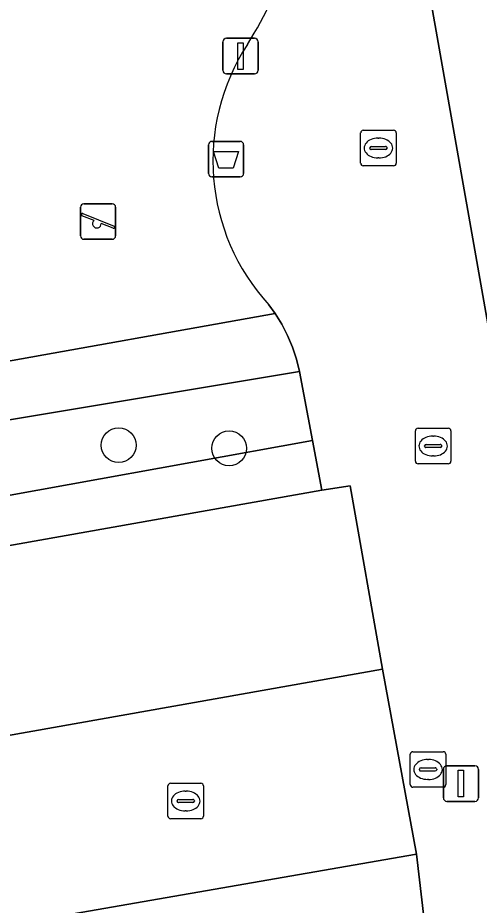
# Model space of a CAD drawing. Extents: x 157793 to 159380, y 380877 to 382313.
# Drawn here: x 158367 to 158379.98, y 381383.59 to 381408.56 of the extents above; entities that cross this region are included whole.
import ezdxf

# ---------------------------------------------------------------- set-up
doc = ezdxf.new("R2010")
doc.units = 0
for name, color, linetype in [('IMGEO_Afvalbak', 7, 'Continuous'), ('IMGEO_Boom', 7, 'Continuous'), ('IMGEO_Erf', 7, 'Continuous'), ('IMGEO_Groenvoorziening', 7, 'Continuous'), ('IMGEO_Kolk', 7, 'Continuous'), ('IMGEO_Lichtmast', 7, 'Continuous'), ('IMGEO_Parkeervlak_open', 7, 'Continuous'), ('IMGEO_Rijbaan_lokaal_open', 7, 'Continuous'), ('IMGEO_Rioolput', 7, 'Continuous'), ('IMGEO_Speelvoorziening', 7, 'Continuous'), ('IMGEO_Terreindeel_open', 7, 'Continuous'), ('IMGEO_Terreindeel_zand', 7, 'Continuous'), ('IMGEO_Voetpad_open', 7, 'Continuous')]:
    doc.layers.add(name, color=color, linetype=linetype)

msp = doc.modelspace()

# ---------------------------------------------------------------- linework, layer by layer
at = {"layer": 'IMGEO_Afvalbak'}
for p, q in [((158372.361, 381404.18), (158372.361, 381404.98)), ((158372.361, 381404.98), (158372.361, 381404.18)), ((158372.461, 381405.08), (158373.251, 381405.08)), ((158373.251, 381405.08), (158372.461, 381405.08)), ((158373.351, 381404.98), (158373.351, 381404.18)), ((158373.351, 381404.18), (158373.351, 381404.98)), ((158373.251, 381404.08), (158372.461, 381404.08)), ((158372.461, 381404.08), (158373.251, 381404.08))]:
    msp.add_line(p, q, dxfattribs=at)
msp.add_lwpolyline([(158372.504, 381404.794), (158373.208, 381404.794), (158373.059, 381404.324), (158372.653, 381404.324), (158372.504, 381404.794)], dxfattribs=at)
for centre, start, end in [((158372.461, 381404.98), 90, 180), ((158372.461, 381404.98), 90, 180), ((158373.251, 381404.98), 0, 90), ((158373.251, 381404.98), 360, 90), ((158372.461, 381404.18), 180, 270), ((158372.461, 381404.18), 180, 270), ((158373.251, 381404.18), 270, 0), ((158373.251, 381404.18), 270, 0)]:
    msp.add_arc(centre, 0.1, start, end, dxfattribs=at)
at = {"layer": 'IMGEO_Boom'}
for centre in [(158369.836, 381396.531), (158372.943, 381396.443)]:
    msp.add_circle(centre, 0.489, dxfattribs=at)
at = {"layer": 'IMGEO_Erf'}
msp.add_lwpolyline([(158375.901, 381424.404), (158378.266, 381411.001), (158381.858, 381390.651)], dxfattribs=at)
at = {"layer": 'IMGEO_Groenvoorziening'}
msp.add_lwpolyline([(158374.926, 381398.609), (158357.877, 381395.762), (158358.165, 381393.572), (158375.288, 381396.662)], close=True, dxfattribs=at)
at = {"layer": 'IMGEO_Kolk'}
for p, q in [((158376.718, 381405.392), (158377.57, 381405.392)), ((158376.643, 381404.466), (158376.643, 381405.318)), ((158377.131, 381405.172), (158377.156, 381405.172)), ((158377.644, 381405.318), (158377.644, 381404.466)), ((158376.902, 381404.886), (158376.902, 381404.898)), ((158377.34, 381404.849), (158376.942, 381404.849)), ((158376.945, 381404.935), (158377.343, 381404.935)), ((158377.386, 381404.898), (158377.386, 381404.886)), ((158377.154, 381404.612), (158377.129, 381404.612)), ((158377.57, 381404.392), (158376.718, 381404.392)), ((158378.182, 381396.081), (158378.182, 381396.933)), ((158378.257, 381397.007), (158379.109, 381397.007)), ((158379.183, 381396.933), (158379.183, 381396.081)), ((158378.67, 381396.787), (158378.695, 381396.787)), ((158378.441, 381396.501), (158378.441, 381396.513)), ((158378.879, 381396.464), (158378.481, 381396.464)), ((158378.484, 381396.55), (158378.882, 381396.55)), ((158378.925, 381396.513), (158378.925, 381396.501)), ((158378.693, 381396.227), (158378.668, 381396.227)), ((158379.109, 381396.007), (158378.257, 381396.007)), ((158371.222, 381386.094), (158371.222, 381386.946)), ((158371.297, 381387.02), (158372.149, 381387.02)), ((158372.223, 381386.946), (158372.223, 381386.094)), ((158371.71, 381386.8), (158371.735, 381386.8)), ((158371.481, 381386.514), (158371.481, 381386.526)), ((158371.919, 381386.477), (158371.521, 381386.477)), ((158371.524, 381386.563), (158371.922, 381386.563)), ((158371.965, 381386.526), (158371.965, 381386.514)), ((158371.733, 381386.24), (158371.708, 381386.24)), ((158372.149, 381386.02), (158371.297, 381386.02))]:
    msp.add_line(p, q, dxfattribs=at)
for points in [[(158376.718, 381405.392), (158377.57, 381405.392)], [(158376.643, 381404.466), (158376.643, 381405.318)], [(158377.644, 381405.318), (158377.644, 381404.466)], [(158377.57, 381404.392), (158376.718, 381404.392)], [(158378.182, 381396.081), (158378.182, 381396.933)], [(158378.257, 381397.007), (158379.109, 381397.007)], [(158379.183, 381396.933), (158379.183, 381396.081)], [(158379.109, 381396.007), (158378.257, 381396.007)], [(158371.222, 381386.094), (158371.222, 381386.946)], [(158371.297, 381387.02), (158372.149, 381387.02)], [(158372.223, 381386.946), (158372.223, 381386.094)], [(158372.149, 381386.02), (158371.297, 381386.02)]]:
    msp.add_lwpolyline(points, dxfattribs=at)
for centre, radius, start, end in [((158376.72, 381405.316), 0.0765, 91.552, 178.448), ((158376.72, 381405.316), 0.0765, 91.552, 178.448), ((158377.568, 381405.316), 0.0765, 1.552, 88.448), ((158377.568, 381405.316), 0.0765, 1.552, 88.448), ((158376.942, 381404.895), 0.0403, 85.8775, 175.7526), ((158376.939, 381404.885), 0.0366, 178.938, 274.7102), ((158377.343, 381404.892), 0.043, 264.8664, 352.4533), ((158377.347, 381404.897), 0.0386, 1.7309, 96.639), ((158376.72, 381404.468), 0.0765, 181.552, 268.448), ((158376.72, 381404.468), 0.0765, 181.552, 268.448), ((158377.568, 381404.468), 0.0765, 271.552, 358.448), ((158377.568, 381404.468), 0.0765, 271.552, 358.448), ((158378.259, 381396.931), 0.0765, 91.552, 178.448), ((158378.259, 381396.931), 0.0765, 91.552, 178.448), ((158379.107, 381396.931), 0.0765, 1.552, 88.448), ((158379.107, 381396.931), 0.0765, 1.552, 88.448), ((158378.481, 381396.51), 0.0403, 85.8775, 175.7526), ((158378.478, 381396.5), 0.0366, 178.938, 274.7102), ((158378.882, 381396.507), 0.043, 264.8664, 352.4533), ((158378.886, 381396.512), 0.0386, 1.7309, 96.639), ((158378.259, 381396.083), 0.0765, 181.552, 268.448), ((158378.259, 381396.083), 0.0765, 181.552, 268.448), ((158379.107, 381396.083), 0.0765, 271.552, 358.448), ((158379.107, 381396.083), 0.0765, 271.552, 358.448), ((158371.299, 381386.944), 0.0765, 91.552, 178.448), ((158371.299, 381386.944), 0.0765, 91.552, 178.448), ((158372.147, 381386.944), 0.0765, 1.552, 88.448), ((158372.147, 381386.944), 0.0765, 1.552, 88.448), ((158371.521, 381386.523), 0.0403, 85.8775, 175.7526), ((158371.518, 381386.513), 0.0366, 178.938, 274.7102), ((158371.922, 381386.52), 0.043, 264.8664, 352.4533), ((158371.926, 381386.525), 0.0386, 1.7309, 96.639), ((158371.299, 381386.096), 0.0765, 181.552, 268.448), ((158371.299, 381386.096), 0.0765, 181.552, 268.448), ((158372.147, 381386.096), 0.0765, 271.552, 358.448), ((158372.147, 381386.096), 0.0765, 271.552, 358.448)]:
    msp.add_arc(centre, radius, start, end, dxfattribs=at)
for centre, major_axis, ratio, start_param, end_param in [((158377.13, 381404.892), (-0.387, 0.002), 0.722429, 4.712389, 7.853982), ((158377.155, 381404.892), (-0.39, 0.002), 0.717154, 1.570796, 4.712389), ((158378.669, 381396.507), (-0.387, 0.002), 0.722429, 4.712389, 7.853982), ((158378.694, 381396.507), (-0.39, 0.002), 0.717154, 1.570796, 4.712389), ((158371.709, 381386.52), (-0.387, 0.002), 0.722429, 4.712389, 7.853982), ((158371.734, 381386.52), (-0.39, 0.002), 0.717154, 1.570796, 4.712389)]:
    msp.add_ellipse(centre, major_axis=major_axis, ratio=ratio, start_param=start_param, end_param=end_param, dxfattribs=at)
at = {"layer": 'IMGEO_Lichtmast'}
for p, q in [((158372.768, 381407.079), (158372.768, 381407.879)), ((158372.768, 381407.879), (158372.768, 381407.079)), ((158372.868, 381407.979), (158373.658, 381407.979)), ((158373.658, 381407.979), (158372.868, 381407.979)), ((158373.758, 381407.879), (158373.758, 381407.079)), ((158373.758, 381407.079), (158373.758, 381407.879)), ((158373.658, 381406.979), (158372.868, 381406.979)), ((158372.868, 381406.979), (158373.658, 381406.979)), ((158378.969, 381386.61), (158378.969, 381387.41)), ((158378.969, 381387.41), (158378.969, 381386.61)), ((158379.069, 381387.51), (158379.859, 381387.51)), ((158379.859, 381387.51), (158379.069, 381387.51)), ((158379.959, 381387.41), (158379.959, 381386.61)), ((158379.959, 381386.61), (158379.959, 381387.41)), ((158379.859, 381386.51), (158379.069, 381386.51)), ((158379.069, 381386.51), (158379.859, 381386.51))]:
    msp.add_line(p, q, dxfattribs=at)
for points in [[(158373.188, 381407.854), (158373.338, 381407.854), (158373.338, 381407.104), (158373.188, 381407.104), (158373.188, 381407.854)], [(158379.389, 381387.385), (158379.539, 381387.385), (158379.539, 381386.635), (158379.389, 381386.635), (158379.389, 381387.385)]]:
    msp.add_lwpolyline(points, dxfattribs=at)
for centre, start, end in [((158372.868, 381407.879), 90, 180), ((158372.868, 381407.879), 90, 180), ((158373.658, 381407.879), 0, 90), ((158373.658, 381407.879), 360, 90), ((158372.868, 381407.079), 180, 270), ((158372.868, 381407.079), 180, 270), ((158373.658, 381407.079), 270, 0), ((158373.658, 381407.079), 270, 0), ((158379.069, 381387.41), 90, 180), ((158379.069, 381387.41), 90, 180), ((158379.859, 381387.41), 0, 90), ((158379.859, 381387.41), 360, 90), ((158379.069, 381386.61), 180, 270), ((158379.069, 381386.61), 180, 270), ((158379.859, 381386.61), 270, 0), ((158379.859, 381386.61), 270, 0)]:
    msp.add_arc(centre, 0.1, start, end, dxfattribs=at)
at = {"layer": 'IMGEO_Parkeervlak_open'}
msp.add_lwpolyline([(158355.354, 381386.347), (158377.261, 381390.227), (158376.345, 381395.389), (158375.548, 381395.264), (158354.391, 381391.514)], close=True, dxfattribs=at)
at = {"layer": 'IMGEO_Rijbaan_lokaal_open'}
msp.add_lwpolyline([(158355.354, 381386.347), (158356.245, 381381.206), (158378.218, 381385.026), (158377.261, 381390.227)], close=True, dxfattribs=at)
at = {"layer": 'IMGEO_Rioolput'}
for p, q in [((158378.114, 381387.907), (158378.966, 381387.907)), ((158378.039, 381386.981), (158378.039, 381387.833)), ((158378.527, 381387.687), (158378.552, 381387.687)), ((158379.04, 381387.833), (158379.04, 381386.981)), ((158378.298, 381387.401), (158378.298, 381387.413)), ((158378.736, 381387.364), (158378.338, 381387.364)), ((158378.341, 381387.45), (158378.739, 381387.45)), ((158378.782, 381387.413), (158378.782, 381387.401)), ((158378.55, 381387.127), (158378.525, 381387.127)), ((158378.966, 381386.907), (158378.114, 381386.907))]:
    msp.add_line(p, q, dxfattribs=at)
for points in [[(158378.114, 381387.907), (158378.966, 381387.907)], [(158378.039, 381386.981), (158378.039, 381387.833)], [(158379.04, 381387.833), (158379.04, 381386.981)], [(158378.966, 381386.907), (158378.114, 381386.907)]]:
    msp.add_lwpolyline(points, dxfattribs=at)
for centre, radius, start, end in [((158378.116, 381387.831), 0.0765, 91.552, 178.448), ((158378.116, 381387.831), 0.0765, 91.552, 178.448), ((158378.964, 381387.831), 0.0765, 1.552, 88.448), ((158378.964, 381387.831), 0.0765, 1.552, 88.448), ((158378.338, 381387.41), 0.0403, 85.8775, 175.7526), ((158378.335, 381387.4), 0.0366, 178.938, 274.7102), ((158378.739, 381387.407), 0.043, 264.8664, 352.4533), ((158378.743, 381387.412), 0.0386, 1.7309, 96.639), ((158378.116, 381386.983), 0.0765, 181.552, 268.448), ((158378.116, 381386.983), 0.0765, 181.552, 268.448), ((158378.964, 381386.983), 0.0765, 271.552, 358.448), ((158378.964, 381386.983), 0.0765, 271.552, 358.448)]:
    msp.add_arc(centre, radius, start, end, dxfattribs=at)
for centre, major_axis, ratio, start_param, end_param in [((158378.526, 381387.407), (-0.387, 0.002), 0.722429, 4.712389, 7.853982), ((158378.551, 381387.407), (-0.39, 0.002), 0.717154, 1.570796, 4.712389)]:
    msp.add_ellipse(centre, major_axis=major_axis, ratio=ratio, start_param=start_param, end_param=end_param, dxfattribs=at)
at = {"layer": 'IMGEO_Speelvoorziening'}
for p, q in [((158368.76, 381402.424), (158368.76, 381403.224)), ((158368.76, 381403.224), (158368.76, 381402.424)), ((158368.86, 381403.324), (158369.65, 381403.324)), ((158369.65, 381403.324), (158368.86, 381403.324)), ((158369.75, 381403.224), (158369.75, 381402.424)), ((158369.75, 381402.424), (158369.75, 381403.224)), ((158369.143, 381402.852), (158368.804, 381402.989)), ((158368.829, 381403.049), (158369.705, 381402.696)), ((158369.681, 381402.636), (158369.341, 381402.773)), ((158369.65, 381402.324), (158368.86, 381402.324)), ((158368.86, 381402.324), (158369.65, 381402.324))]:
    msp.add_line(p, q, dxfattribs=at)
for centre, radius, start, end in [((158368.86, 381403.224), 0.1, 90, 180), ((158368.86, 381403.224), 0.1, 90, 180), ((158369.65, 381403.224), 0.1, 0, 90), ((158369.65, 381403.224), 0.1, 360, 90), ((158368.817, 381403.019), 0.0327, 68.078, 248.078), ((158369.222, 381402.762), 0.12, 130.9928, 5.1632), ((158369.693, 381402.666), 0.0327, 248.078, 68.078), ((158368.86, 381402.424), 0.1, 180, 270), ((158368.86, 381402.424), 0.1, 180, 270), ((158369.65, 381402.424), 0.1, 270, 0), ((158369.65, 381402.424), 0.1, 270, 0)]:
    msp.add_arc(centre, radius, start, end, dxfattribs=at)
at = {"layer": 'IMGEO_Terreindeel_open'}
msp.add_lwpolyline([(158375.548, 381395.264), (158375.288, 381396.662), (158358.165, 381393.572), (158355.82, 381393.149), (158355.418, 381395.462), (158353.505, 381395.107), (158354.131, 381391.456), (158354.391, 381391.514)], close=True, dxfattribs=at)
at = {"layer": 'IMGEO_Terreindeel_zand'}
msp.add_lwpolyline([(158375.398, 381413.24), (158375.375, 381414.209), (158375.016, 381416.207), (158372.676, 381415.834), (158356.375, 381413.089), (158358.15, 381403.896), (158358.557, 381403.985), (158361.015, 381404.52), (158363.16, 381405.021), (158365.347, 381403.757), (158365.775, 381401.644), (158366.262, 381399.084), (158366.307, 381398.816), (158373.979, 381400.193), (158374.235, 381400.237), (158374.056, 381400.484)], dxfattribs=at)
for centre, radius, start, end in [((158362.056, 381414.945), 13.451, 327.9548, 352.7188), ((158378.493, 381404.533), 6.007, 146.9682, 222.383)]:
    msp.add_arc(centre, radius, start, end, dxfattribs=at)
at = {"layer": 'IMGEO_Voetpad_open'}
for points in [[(158354.236, 381417.375), (158357.396, 381399.297), (158355.723, 381397.383), (158355.083, 381397.21), (158355.113, 381397.043), (158355.418, 381395.462), (158355.82, 381393.149), (158358.165, 381393.572), (158357.877, 381395.762), (158374.926, 381398.609), (158374.841, 381398.955), (158374.728, 381399.292), (158374.589, 381399.62), (158374.424, 381399.936), (158374.235, 381400.237), (158373.979, 381400.193), (158366.307, 381398.816), (158366.262, 381399.084), (158362.783, 381398.536), (158359.196, 381400.568), (158358.557, 381403.985), (158358.15, 381403.896), (158356.375, 381413.089)], [(158381.858, 381390.651), (158378.266, 381411.001)], [(158374.056, 381400.484), (158374.235, 381400.237), (158374.424, 381399.936), (158374.589, 381399.62), (158374.728, 381399.292), (158374.841, 381398.955), (158374.926, 381398.609), (158375.288, 381396.662), (158375.548, 381395.264), (158376.345, 381395.389), (158377.261, 381390.227), (158378.218, 381385.026), (158378.429, 381383.175), (158378.738, 381381.484), (158382.643, 381382.19)]]:
    msp.add_lwpolyline(points, dxfattribs=at)
msp.add_lwpolyline([(158373.971, 381382.362), (158377.857, 381383.071), (158378.429, 381383.175), (158378.218, 381385.026), (158356.245, 381381.206), (158356.938, 381377.106), (158359.887, 381377.644), (158359.602, 381379.277), (158362.825, 381379.887), (158362.72, 381380.463), (158367.2, 381381.281), (158367.307, 381380.694), (158374.069, 381381.824)], close=True, dxfattribs=at)
for centre, radius, start, end in [((158362.056, 381414.945), 13.451, 327.9548, 352.7188), ((158378.493, 381404.533), 6.007, 146.9682, 222.383)]:
    msp.add_arc(centre, radius, start, end, dxfattribs=at)

doc.saveas('drawing.dxf')
